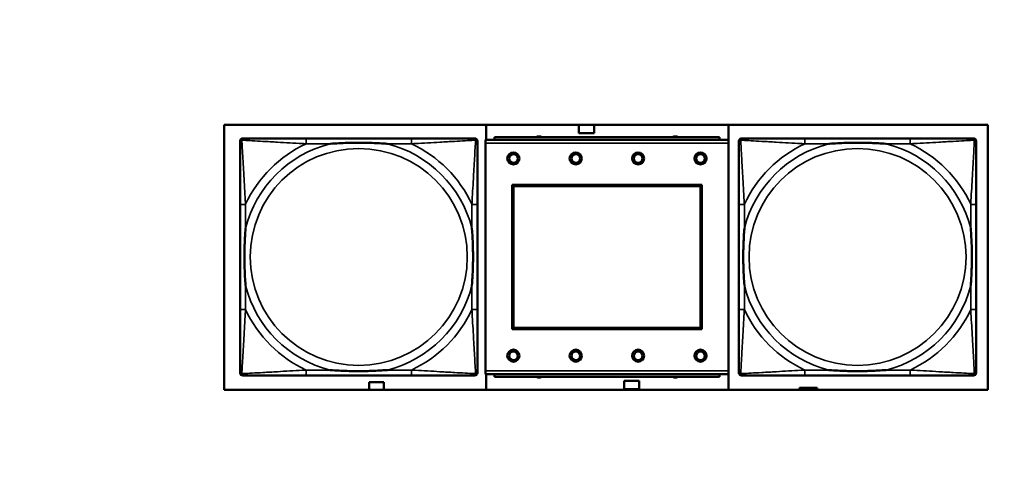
# Model space of a CAD drawing. Header units: inches. Extents: x 0.2 to 58.8, y 1.7 to 68.8.
# Tile 279 of 283: x 49.6 to 52.4, y 57.1 to 58.4. Entities that reach past the tile are written whole.
import ezdxf

# ---------------------------------------------------------------- set-up
doc = ezdxf.new("R2010")
doc.units = ezdxf.units.IN
doc.header["$MEASUREMENT"] = 0
for name, color, linetype, lineweight in [('Dimension (ANSI)', 7, 'Continuous', 25), ('Visible (ANSI)', 7, 'Continuous', 50), ('Visible Narrow (ANSI)', 7, 'Continuous', 35)]:
    doc.layers.add(name, color=color, linetype=linetype, lineweight=lineweight)
doc.styles.add('Note Text (ANSI)', font='tahoma.ttf')
doc.dimstyles.new('Default (ANSI)', dxfattribs={"dimtxt": 0.5, "dimasz": 0.098425, "dimexe": 0.125, "dimexo": 0.0625, "dimgap": 0.031496, "dimtad": 0, "dimtih": 1, "dimtoh": 1, "dimrnd": 1e-08, "dimzin": 4, "dimdsep": 46, "dimtxsty": 'Note Text (ANSI)', "dimcen": 0.09, "dimdle": 0.393701, "dimclrd": 256, "dimclre": 256, "dimclrt": 256, "dimadec": 0, "dimazin": 1, "dimtfac": 1, "dimtofl": 0, "dimtmove": 0, "dimatfit": 3, "dimfxl": 1, "dimtolj": 1, "dimtzin": 4, "dimlwd": -1, "dimlwe": -1, "dimarcsym": 0})

# ---------------------------------------------------------------- blocks, each defined once
blk = doc.blocks.new('*D10')
at = {"layer": 'Defpoints', "color": 0}
for p in [(53.6854, 65.0122), (49.0566, 40.8796), (56.9137, 40.8796)]:
    blk.add_point(p, dxfattribs=at)
at = {"layer": 'Dimension (ANSI)'}
for p, q in [((53.7479, 65.0122), (57.0387, 65.0122)), ((56.9137, 64.9138), (56.9137, 55.1839)), ((56.9137, 40.978), (56.9137, 54.4668)), ((49.1191, 40.8796), (57.0387, 40.8796))]:
    blk.add_line(p, q, dxfattribs=at)
for points in [[(56.8973, 64.9138), (56.9301, 64.9138), (56.9137, 65.0122)], [(56.8973, 40.978), (56.9301, 40.978), (56.9137, 40.8796)]]:
    blk.add_solid(points, dxfattribs=at)
at = {"layer": 'Dimension (ANSI)', "insert": (54.8793, 55.1524), "char_height": 0.5, "attachment_point": 1, "style": 'Note Text (ANSI)'}
blk.add_mtext('\\A1;24.13 [613.0]', dxfattribs=at)

msp = doc.modelspace()

# ---------------------------------------------------------------- linework, layer by layer
at = {"layer": 'Visible (ANSI)'}
for p, q in [((50.1552, 57.3777), (50.1552, 58.1427)), ((50.1552, 58.1427), (52.3602, 58.1427)), ((50.9115, 58.0997), (50.9115, 58.1427)), ((51.1795, 58.1192), (51.1795, 58.1427)), ((51.2235, 58.1427), (51.2235, 58.1192)), ((51.6115, 58.1427), (51.6115, 57.3777)), ((52.3602, 58.1427), (52.3602, 57.3777)), ((50.209, 58.104), (50.213, 58.104)), ((50.6957, 58.104), (50.3917, 58.104)), ((50.8744, 58.104), (50.8783, 58.104)), ((51.6111, 58.0997), (50.9101, 58.0997)), ((50.9101, 58.0897), (50.9101, 58.0997)), ((51.5856, 58.1077), (50.9356, 58.1077)), ((50.9356, 58.0997), (50.9356, 58.1077)), ((51.2235, 58.1192), (51.1795, 58.1192)), ((51.5856, 58.1077), (51.5856, 58.0997)), ((51.6111, 58.0997), (51.6111, 58.0897)), ((51.649, 58.104), (51.653, 58.104)), ((52.1357, 58.104), (51.8317, 58.104)), ((52.3144, 58.104), (52.3183, 58.104)), ((50.2012, 57.4268), (50.2012, 58.0961)), ((50.8862, 58.0961), (50.8862, 58.0922)), ((50.9101, 58.0897), (50.9101, 57.4327)), ((51.6111, 57.4327), (51.6111, 58.0897)), ((51.6412, 57.4268), (51.6412, 58.0961)), ((52.3262, 58.0961), (52.3262, 58.0922)), ((50.9871, 57.5527), (50.9871, 57.9697)), ((50.9871, 57.9697), (51.5341, 57.9697)), ((50.9907, 57.9661), (51.5305, 57.9661)), ((50.9907, 57.5563), (50.9907, 57.9661)), ((51.5305, 57.9661), (51.5305, 57.5563)), ((51.5341, 57.9697), (51.5341, 57.5527)), ((50.2012, 57.9134), (50.2012, 57.6095)), ((50.8862, 57.6095), (50.8862, 57.9134)), ((51.6412, 57.9134), (51.6412, 57.6095)), ((52.3262, 57.6095), (52.3262, 57.9134)), ((51.5341, 57.5527), (50.9871, 57.5527)), ((51.5305, 57.5563), (50.9907, 57.5563)), ((50.8783, 57.419), (50.209, 57.419)), ((50.3917, 57.419), (50.6957, 57.419)), ((50.8862, 57.4308), (50.8862, 57.4268)), ((50.9101, 57.4227), (50.9101, 57.4327)), ((50.9101, 57.4227), (51.6111, 57.4227)), ((50.9115, 57.3777), (50.9115, 57.4227)), ((50.9356, 57.4227), (50.9356, 57.4147)), ((51.5856, 57.4147), (50.9356, 57.4147)), ((51.5856, 57.4147), (51.5856, 57.4227)), ((51.6111, 57.4327), (51.6111, 57.4227)), ((52.3183, 57.419), (51.649, 57.419)), ((51.8317, 57.419), (52.1357, 57.419)), ((52.3262, 57.4308), (52.3262, 57.4268)), ((50.5735, 57.3777), (50.5735, 57.3992)), ((50.5735, 57.3992), (50.6165, 57.3992)), ((50.6165, 57.3992), (50.6165, 57.3777)), ((51.3095, 57.4032), (51.3535, 57.4032)), ((51.3095, 57.3792), (51.3095, 57.4032)), ((51.3535, 57.4032), (51.3535, 57.3792)), ((52.3602, 57.3777), (50.1552, 57.3777)), ((51.3535, 57.3792), (51.3095, 57.3792)), ((51.8223, 57.3837), (51.8165, 57.3837)), ((51.8165, 57.3837), (51.8165, 57.3777)), ((51.8223, 57.3837), (51.8536, 57.3837)), ((51.8223, 57.3777), (51.8223, 57.3837)), ((51.8536, 57.3777), (51.8536, 57.3837)), ((51.8536, 57.3837), (51.8577, 57.3837)), ((51.8577, 57.3837), (51.8577, 57.3777)), ((51.8577, 57.3837), (51.8616, 57.3837)), ((51.8675, 57.3837), (51.8616, 57.3837)), ((51.8616, 57.3837), (51.8616, 57.3777)), ((51.8675, 57.3777), (51.8675, 57.3837))]:
    msp.add_line(p, q, dxfattribs=at)
for centre, radius in [((50.9901, 58.0461), 0.0175), ((50.9901, 58.0461), 0.0125), ((51.1701, 58.0461), 0.0175), ((51.1701, 58.0461), 0.0125), ((51.3501, 58.0461), 0.0175), ((51.3501, 58.0461), 0.0125), ((51.5301, 58.0461), 0.0175), ((51.5301, 58.0461), 0.0125), ((50.9901, 57.4761), 0.0175), ((50.9901, 57.4761), 0.0125), ((51.1701, 57.4761), 0.0175), ((51.1701, 57.4761), 0.0125), ((51.3501, 57.4761), 0.0175), ((51.3501, 57.4761), 0.0125), ((51.5301, 57.4761), 0.0175), ((51.5301, 57.4761), 0.0125)]:
    msp.add_circle(centre, radius, dxfattribs=at)
for centre, radius, start, end in [((50.213, 58.0922), 0.0118, 90, 180), ((50.209, 58.0961), 0.00787, 90, 180), ((50.8744, 58.0922), 0.0118, 0, 90), ((50.8783, 58.0961), 0.00787, 0, 90), ((51.064, 58.0921), 0.0175, 63.5005, 116.4995), ((51.4577, 58.0921), 0.0175, 63.5005, 116.4995), ((51.653, 58.0922), 0.0118, 90, 180), ((51.649, 58.0961), 0.00787, 90, 180), ((52.3144, 58.0922), 0.0118, 0, 90), ((52.3183, 58.0961), 0.00787, 0, 90), ((50.213, 57.4308), 0.0118, 180, 270), ((50.209, 57.4268), 0.00787, 180, 270), ((50.8744, 57.4308), 0.0118, 270, 360), ((50.8783, 57.4268), 0.00787, 270, 0), ((51.064, 57.4306), 0.0175, 245.4758, 294.5242), ((51.4577, 57.4306), 0.0175, 245.4758, 294.5242), ((51.653, 57.4308), 0.0118, 180, 270), ((51.649, 57.4268), 0.00787, 180, 270), ((52.3144, 57.4308), 0.0118, 270, 360), ((52.3183, 57.4268), 0.00787, 270, 0)]:
    msp.add_arc(centre, radius, start, end, dxfattribs=at)
for points, knots in [([(50.3917, 58.104), (50.3882, 58.104), (50.3846, 58.104), (50.381, 58.104), (50.3478, 58.104), (50.3141, 58.104), (50.2832, 58.104), (50.2563, 58.104), (50.2307, 58.104), (50.2173, 58.104), (50.2157, 58.104), (50.2142, 58.104), (50.213, 58.104)], [0, 0, 0, 0, 0.0272471, 0.0272471, 0.0272471, 0.2790553, 0.2790553, 0.2790553, 0.4988354, 0.4988354, 0.4988354, 0.5252205, 0.5252205, 0.5252205, 0.5252205]), ([(50.8744, 58.104), (50.8595, 58.104), (50.8179, 58.104), (50.7773, 58.104), (50.7507, 58.104), (50.7229, 58.104), (50.6957, 58.104)], [-0.5252205, -0.5252205, -0.5252205, -0.5252205, -0.20743, -0.20743, -0.20743, 0, 0, 0, 0]), ([(51.8317, 58.104), (51.8282, 58.104), (51.8246, 58.104), (51.821, 58.104), (51.7878, 58.104), (51.7541, 58.104), (51.7232, 58.104), (51.6963, 58.104), (51.6707, 58.104), (51.6573, 58.104), (51.6557, 58.104), (51.6542, 58.104), (51.653, 58.104)], [0, 0, 0, 0, 0.0272471, 0.0272471, 0.0272471, 0.2790553, 0.2790553, 0.2790553, 0.4988354, 0.4988354, 0.4988354, 0.5252205, 0.5252205, 0.5252205, 0.5252205]), ([(52.3144, 58.104), (52.2995, 58.104), (52.2579, 58.104), (52.2173, 58.104), (52.1907, 58.104), (52.1629, 58.104), (52.1357, 58.104)], [-0.5252205, -0.5252205, -0.5252205, -0.5252205, -0.20743, -0.20743, -0.20743, 0, 0, 0, 0]), ([(50.2012, 58.0922), (50.2012, 58.0773), (50.2012, 58.0357), (50.2012, 57.9951), (50.2012, 57.9685), (50.2012, 57.9407), (50.2012, 57.9134)], [-0.5252205, -0.5252205, -0.5252205, -0.5252205, -0.20743, -0.20743, -0.20743, 0, 0, 0, 0]), ([(50.4609, 58.0882), (50.4614, 58.0883), (50.4618, 58.0883), (50.4783, 58.0896), (50.4944, 58.0904), (50.5173, 58.0911), (50.524, 58.0913), (50.5332, 58.0914), (50.5357, 58.0914), (50.5398, 58.0914), (50.5414, 58.0914), (50.5445, 58.0914), (50.546, 58.0914), (50.5496, 58.0914), (50.5516, 58.0914), (50.5578, 58.0913), (50.562, 58.0913), (50.5717, 58.0911), (50.5773, 58.0909), (50.597, 58.0902), (50.6111, 58.0894), (50.6256, 58.0883), (50.626, 58.0883), (50.6264, 58.0882)], [-0.416114, -0.416114, -0.416114, -0.416114, -0.4127691, -0.4127691, -0.2896446, -0.2896446, -0.2388934, -0.2388934, -0.2201881, -0.2201881, -0.2080204, -0.2080204, -0.196499, -0.196499, -0.1809939, -0.1809939, -0.149741, -0.149741, -0.1073162, -0.1073162, 0, 0, 0.0033356, 0.0033356, 0.0033356, 0.0033356]), ([(50.8862, 57.9134), (50.8862, 57.917), (50.8862, 57.9206), (50.8862, 57.9242), (50.8862, 57.9574), (50.8862, 57.9911), (50.8862, 58.022), (50.8862, 58.0489), (50.8862, 58.0745), (50.8862, 58.0879), (50.8862, 58.0895), (50.8862, 58.0909), (50.8862, 58.0922)], [0, 0, 0, 0, 0.0272471, 0.0272471, 0.0272471, 0.2790553, 0.2790553, 0.2790553, 0.4988354, 0.4988354, 0.4988354, 0.5252205, 0.5252205, 0.5252205, 0.5252205]), ([(51.6412, 58.0922), (51.6412, 58.0773), (51.6412, 58.0357), (51.6412, 57.9951), (51.6412, 57.9685), (51.6412, 57.9407), (51.6412, 57.9134)], [-0.5252205, -0.5252205, -0.5252205, -0.5252205, -0.20743, -0.20743, -0.20743, 0, 0, 0, 0]), ([(51.9009, 58.0882), (51.9014, 58.0883), (51.9018, 58.0883), (51.9183, 58.0896), (51.9344, 58.0904), (51.9573, 58.0911), (51.964, 58.0913), (51.9732, 58.0914), (51.9757, 58.0914), (51.9798, 58.0914), (51.9814, 58.0914), (51.9845, 58.0914), (51.986, 58.0914), (51.9896, 58.0914), (51.9916, 58.0914), (51.9978, 58.0913), (52.002, 58.0913), (52.0117, 58.0911), (52.0173, 58.0909), (52.037, 58.0902), (52.0511, 58.0894), (52.0656, 58.0883), (52.066, 58.0883), (52.0664, 58.0882)], [-0.416114, -0.416114, -0.416114, -0.416114, -0.4127691, -0.4127691, -0.2896446, -0.2896446, -0.2388934, -0.2388934, -0.2201881, -0.2201881, -0.2080204, -0.2080204, -0.196499, -0.196499, -0.1809939, -0.1809939, -0.149741, -0.149741, -0.1073162, -0.1073162, 0, 0, 0.0033356, 0.0033356, 0.0033356, 0.0033356]), ([(52.3262, 57.9134), (52.3262, 57.917), (52.3262, 57.9206), (52.3262, 57.9242), (52.3262, 57.9574), (52.3262, 57.9911), (52.3262, 58.022), (52.3262, 58.0489), (52.3262, 58.0745), (52.3262, 58.0879), (52.3262, 58.0895), (52.3262, 58.0909), (52.3262, 58.0922)], [0, 0, 0, 0, 0.0272471, 0.0272471, 0.0272471, 0.2790553, 0.2790553, 0.2790553, 0.4988354, 0.4988354, 0.4988354, 0.5252205, 0.5252205, 0.5252205, 0.5252205]), ([(50.2169, 57.6787), (50.2169, 57.6792), (50.2169, 57.6796), (50.2156, 57.6961), (50.2148, 57.7122), (50.2141, 57.7351), (50.2139, 57.7418), (50.2138, 57.751), (50.2138, 57.7535), (50.2138, 57.7576), (50.2138, 57.7592), (50.2138, 57.7623), (50.2138, 57.7638), (50.2138, 57.7674), (50.2138, 57.7694), (50.2138, 57.7756), (50.2139, 57.7797), (50.2141, 57.7895), (50.2143, 57.7951), (50.215, 57.8148), (50.2158, 57.8289), (50.2169, 57.8434), (50.2169, 57.8438), (50.2169, 57.8442)], [-0.416114, -0.416114, -0.416114, -0.416114, -0.4127691, -0.4127691, -0.2896446, -0.2896446, -0.2388934, -0.2388934, -0.2201881, -0.2201881, -0.2080204, -0.2080204, -0.196499, -0.196499, -0.1809939, -0.1809939, -0.149741, -0.149741, -0.1073162, -0.1073162, 0, 0, 0.0033356, 0.0033356, 0.0033356, 0.0033356]), ([(50.8705, 57.8442), (50.8705, 57.8438), (50.8705, 57.8434), (50.8718, 57.8269), (50.8726, 57.8108), (50.8733, 57.7878), (50.8735, 57.7811), (50.8736, 57.772), (50.8736, 57.7695), (50.8736, 57.7654), (50.8736, 57.7638), (50.8736, 57.7607), (50.8736, 57.7591), (50.8736, 57.7556), (50.8736, 57.7535), (50.8736, 57.7474), (50.8735, 57.7432), (50.8733, 57.7335), (50.8731, 57.7279), (50.8724, 57.7081), (50.8716, 57.6941), (50.8705, 57.6796), (50.8705, 57.6792), (50.8705, 57.6787)], [-0.416114, -0.416114, -0.416114, -0.416114, -0.4127691, -0.4127691, -0.2896446, -0.2896446, -0.2388934, -0.2388934, -0.2201881, -0.2201881, -0.2080204, -0.2080204, -0.196499, -0.196499, -0.1809939, -0.1809939, -0.149741, -0.149741, -0.1073162, -0.1073162, 0, 0, 0.0033356, 0.0033356, 0.0033356, 0.0033356]), ([(51.6569, 57.6787), (51.6569, 57.6792), (51.6569, 57.6796), (51.6556, 57.6961), (51.6548, 57.7122), (51.6541, 57.7351), (51.6539, 57.7418), (51.6538, 57.751), (51.6538, 57.7535), (51.6538, 57.7576), (51.6538, 57.7592), (51.6538, 57.7623), (51.6538, 57.7638), (51.6538, 57.7674), (51.6538, 57.7694), (51.6538, 57.7756), (51.6539, 57.7797), (51.6541, 57.7895), (51.6543, 57.7951), (51.655, 57.8148), (51.6558, 57.8289), (51.6569, 57.8434), (51.6569, 57.8438), (51.6569, 57.8442)], [-0.416114, -0.416114, -0.416114, -0.416114, -0.4127691, -0.4127691, -0.2896446, -0.2896446, -0.2388934, -0.2388934, -0.2201881, -0.2201881, -0.2080204, -0.2080204, -0.196499, -0.196499, -0.1809939, -0.1809939, -0.149741, -0.149741, -0.1073162, -0.1073162, 0, 0, 0.0033356, 0.0033356, 0.0033356, 0.0033356]), ([(52.3105, 57.8442), (52.3105, 57.8438), (52.3105, 57.8434), (52.3118, 57.8269), (52.3126, 57.8108), (52.3133, 57.7878), (52.3135, 57.7811), (52.3136, 57.772), (52.3136, 57.7695), (52.3136, 57.7654), (52.3136, 57.7638), (52.3136, 57.7607), (52.3136, 57.7591), (52.3136, 57.7556), (52.3136, 57.7535), (52.3136, 57.7474), (52.3135, 57.7432), (52.3133, 57.7335), (52.3131, 57.7279), (52.3124, 57.7081), (52.3116, 57.6941), (52.3105, 57.6796), (52.3105, 57.6792), (52.3105, 57.6787)], [-0.416114, -0.416114, -0.416114, -0.416114, -0.4127691, -0.4127691, -0.2896446, -0.2896446, -0.2388934, -0.2388934, -0.2201881, -0.2201881, -0.2080204, -0.2080204, -0.196499, -0.196499, -0.1809939, -0.1809939, -0.149741, -0.149741, -0.1073162, -0.1073162, 0, 0, 0.0033356, 0.0033356, 0.0033356, 0.0033356]), ([(50.2012, 57.6095), (50.2012, 57.5823), (50.2012, 57.5544), (50.2012, 57.5279), (50.2012, 57.4873), (50.2012, 57.4457), (50.2012, 57.4308)], [3.9382945, 3.9382945, 3.9382945, 3.9382945, 4.1457245, 4.1457245, 4.1457245, 4.463515, 4.463515, 4.463515, 4.463515]), ([(50.8862, 57.4308), (50.8862, 57.4457), (50.8862, 57.4873), (50.8862, 57.5279), (50.8862, 57.5544), (50.8862, 57.5823), (50.8862, 57.6095)], [-0.5252205, -0.5252205, -0.5252205, -0.5252205, -0.20743, -0.20743, -0.20743, 0, 0, 0, 0]), ([(51.6412, 57.6095), (51.6412, 57.5823), (51.6412, 57.5544), (51.6412, 57.5279), (51.6412, 57.4873), (51.6412, 57.4457), (51.6412, 57.4308)], [3.9382945, 3.9382945, 3.9382945, 3.9382945, 4.1457245, 4.1457245, 4.1457245, 4.463515, 4.463515, 4.463515, 4.463515]), ([(52.3262, 57.4308), (52.3262, 57.4457), (52.3262, 57.4873), (52.3262, 57.5279), (52.3262, 57.5544), (52.3262, 57.5823), (52.3262, 57.6095)], [-0.5252205, -0.5252205, -0.5252205, -0.5252205, -0.20743, -0.20743, -0.20743, 0, 0, 0, 0]), ([(50.213, 57.419), (50.2279, 57.419), (50.2695, 57.419), (50.3101, 57.419), (50.3367, 57.419), (50.3645, 57.419), (50.3917, 57.419)], [-0.5252205, -0.5252205, -0.5252205, -0.5252205, -0.20743, -0.20743, -0.20743, 0, 0, 0, 0]), ([(50.6264, 57.4347), (50.626, 57.4347), (50.6256, 57.4346), (50.6111, 57.4336), (50.597, 57.4328), (50.5773, 57.432), (50.5717, 57.4319), (50.562, 57.4317), (50.5578, 57.4316), (50.5516, 57.4316), (50.5496, 57.4315), (50.546, 57.4315), (50.5445, 57.4315), (50.5414, 57.4315), (50.5398, 57.4315), (50.5357, 57.4316), (50.5332, 57.4316), (50.524, 57.4317), (50.5173, 57.4318), (50.4944, 57.4325), (50.4783, 57.4334), (50.4618, 57.4346), (50.4614, 57.4347), (50.4609, 57.4347)], [-0.4149464, -0.4149464, -0.4149464, -0.4149464, -0.41162, -0.41162, -0.3046026, -0.3046026, -0.2622958, -0.2622958, -0.23113, -0.23113, -0.215668, -0.215668, -0.2041787, -0.2041787, -0.1920448, -0.1920448, -0.1733916, -0.1733916, -0.1227817, -0.1227817, 0, 0, 0.0033356, 0.0033356, 0.0033356, 0.0033356]), ([(50.6957, 57.419), (50.7229, 57.419), (50.7507, 57.419), (50.7773, 57.419), (50.8179, 57.419), (50.8595, 57.419), (50.8744, 57.419)], [3.9382945, 3.9382945, 3.9382945, 3.9382945, 4.1457245, 4.1457245, 4.1457245, 4.463515, 4.463515, 4.463515, 4.463515]), ([(51.653, 57.419), (51.6679, 57.419), (51.7095, 57.419), (51.7501, 57.419), (51.7767, 57.419), (51.8045, 57.419), (51.8317, 57.419)], [-0.5252205, -0.5252205, -0.5252205, -0.5252205, -0.20743, -0.20743, -0.20743, 0, 0, 0, 0]), ([(52.0664, 57.4347), (52.066, 57.4347), (52.0656, 57.4346), (52.0511, 57.4336), (52.037, 57.4328), (52.0173, 57.432), (52.0117, 57.4319), (52.002, 57.4317), (51.9978, 57.4316), (51.9916, 57.4316), (51.9896, 57.4315), (51.986, 57.4315), (51.9845, 57.4315), (51.9814, 57.4315), (51.9798, 57.4315), (51.9757, 57.4316), (51.9732, 57.4316), (51.964, 57.4317), (51.9573, 57.4318), (51.9344, 57.4325), (51.9183, 57.4334), (51.9018, 57.4346), (51.9014, 57.4347), (51.9009, 57.4347)], [-0.4149464, -0.4149464, -0.4149464, -0.4149464, -0.41162, -0.41162, -0.3046026, -0.3046026, -0.2622958, -0.2622958, -0.23113, -0.23113, -0.215668, -0.215668, -0.2041787, -0.2041787, -0.1920448, -0.1920448, -0.1733916, -0.1733916, -0.1227817, -0.1227817, 0, 0, 0.0033356, 0.0033356, 0.0033356, 0.0033356]), ([(52.1357, 57.419), (52.1629, 57.419), (52.1907, 57.419), (52.2173, 57.419), (52.2579, 57.419), (52.2995, 57.419), (52.3144, 57.419)], [3.9382945, 3.9382945, 3.9382945, 3.9382945, 4.1457245, 4.1457245, 4.1457245, 4.463515, 4.463515, 4.463515, 4.463515])]:
    msp.add_open_spline(points, degree=3, knots=knots, dxfattribs=at)
at = {"layer": 'Visible Narrow (ANSI)'}
for p, q in [((50.3917, 58.104), (50.3917, 58.0882)), ((50.6957, 58.104), (50.6957, 58.0882)), ((51.8317, 58.104), (51.8317, 58.0882)), ((52.1357, 58.104), (52.1357, 58.0882)), ((50.3917, 58.0882), (50.4609, 58.0882)), ((50.6264, 58.0882), (50.6957, 58.0882)), ((50.9101, 58.0897), (51.6111, 58.0897)), ((51.8317, 58.0882), (51.9009, 58.0882)), ((52.0664, 58.0882), (52.1357, 58.0882)), ((50.2169, 57.9134), (50.2012, 57.9134)), ((50.2169, 57.8442), (50.2169, 57.9134)), ((50.8862, 57.9134), (50.8705, 57.9134)), ((50.8705, 57.9134), (50.8705, 57.8442)), ((51.6569, 57.9134), (51.6412, 57.9134)), ((51.6569, 57.8442), (51.6569, 57.9134)), ((52.3262, 57.9134), (52.3105, 57.9134)), ((52.3105, 57.9134), (52.3105, 57.8442)), ((50.2169, 57.6095), (50.2169, 57.6787)), ((50.8705, 57.6787), (50.8705, 57.6095)), ((51.6569, 57.6095), (51.6569, 57.6787)), ((52.3105, 57.6787), (52.3105, 57.6095)), ((50.2169, 57.6095), (50.2012, 57.6095)), ((50.8862, 57.6095), (50.8705, 57.6095)), ((51.6569, 57.6095), (51.6412, 57.6095)), ((52.3262, 57.6095), (52.3105, 57.6095)), ((50.3917, 57.4347), (50.3917, 57.419)), ((50.4609, 57.4347), (50.3917, 57.4347)), ((50.6957, 57.4347), (50.6264, 57.4347)), ((50.6957, 57.4347), (50.6957, 57.419)), ((51.6111, 57.4327), (50.9101, 57.4327)), ((51.8317, 57.4347), (51.8317, 57.419)), ((51.9009, 57.4347), (51.8317, 57.4347)), ((52.1357, 57.4347), (52.0664, 57.4347)), ((52.1357, 57.4347), (52.1357, 57.419))]:
    msp.add_line(p, q, dxfattribs=at)
for centre in [(50.5437, 57.7615), (51.9837, 57.7615)]:
    msp.add_circle(centre, 0.3133, dxfattribs=at)
for centre, radius, start, end in [((50.5437, 57.7615), 0.3371, 104.2103, 165.7897), ((50.5437, 57.7615), 0.3604, 114.9407, 155.0593), ((50.5437, 57.7615), 0.3371, 14.2103, 75.7897), ((50.5437, 57.7615), 0.3604, 24.9407, 65.0593), ((51.9837, 57.7615), 0.3371, 104.2103, 165.7897), ((51.9837, 57.7615), 0.3604, 114.9407, 155.0593), ((51.9837, 57.7615), 0.3371, 14.2103, 75.7897), ((51.9837, 57.7615), 0.3604, 24.9407, 65.0593), ((50.5437, 57.7615), 0.3371, 194.2103, 255.7897), ((50.5437, 57.7615), 0.3371, 284.2103, 345.7897), ((51.9837, 57.7615), 0.3371, 194.2103, 255.7897), ((51.9837, 57.7615), 0.3371, 284.2103, 345.7897), ((50.5437, 57.7615), 0.3604, 204.9407, 245.0593), ((50.5437, 57.7615), 0.3604, 294.9407, 335.0593), ((51.9837, 57.7615), 0.3604, 204.9407, 245.0593), ((51.9837, 57.7615), 0.3604, 294.9407, 335.0593)]:
    msp.add_arc(centre, radius, start, end, dxfattribs=at)
for points, knots in [([(50.2012, 58.0922), (50.2012, 58.0928), (50.2013, 58.0934), (50.2015, 58.0943), (50.2017, 58.0948), (50.202, 58.0954), (50.2021, 58.0957), (50.2024, 58.096), (50.2025, 58.0962), (50.2028, 58.0966), (50.2031, 58.0968), (50.2038, 58.0975), (50.2043, 58.0978), (50.2053, 58.0983), (50.2059, 58.0985), (50.2065, 58.0987)], [-0.02627331, -0.02627331, -0.02627331, -0.02627331, -0.02158775, -0.02158775, -0.01736415, -0.01736415, -0.0147244, -0.0147244, -0.01307456, -0.01307456, -0.00977487, -0.00977487, -0.00449537, -0.00449537, 0.00012419, 0.00012419, 0.00012419, 0.00012419]), ([(50.2065, 58.0987), (50.2066, 58.0993), (50.2069, 58.0998), (50.2074, 58.1009), (50.2077, 58.1014), (50.2083, 58.1021), (50.2086, 58.1023), (50.209, 58.1027), (50.2091, 58.1028), (50.2095, 58.103), (50.2097, 58.1032), (50.2104, 58.1035), (50.2108, 58.1037), (50.2118, 58.1039), (50.2124, 58.104), (50.213, 58.104)], [-0.00012419, -0.00012419, -0.00012419, -0.00012419, 0.00449537, 0.00449537, 0.00977487, 0.00977487, 0.01307456, 0.01307456, 0.0147244, 0.0147244, 0.01736415, 0.01736415, 0.02158775, 0.02158775, 0.02627331, 0.02627331, 0.02627331, 0.02627331]), ([(50.2169, 57.9134), (50.2167, 57.9172), (50.2165, 57.921), (50.215, 57.9483), (50.2136, 57.9725), (50.2114, 58.0103), (50.2105, 58.0244), (50.2085, 58.0596), (50.2075, 58.0797), (50.2066, 58.0952), (50.2066, 58.097), (50.2065, 58.0987)], [0, 0, 0, 0, 0.0278591, 0.0278591, 0.201273, 0.201273, 0.3066357, 0.3066357, 0.475216, 0.475216, 0.5007189, 0.5007189, 0.5007189, 0.5007189]), ([(50.2065, 58.0987), (50.2082, 58.0986), (50.21, 58.0985), (50.2254, 58.0977), (50.2455, 58.0966), (50.2808, 58.0946), (50.2948, 58.0938), (50.3327, 58.0916), (50.3569, 58.0902), (50.3842, 58.0887), (50.388, 58.0885), (50.3917, 58.0882)], [-0.5007189, -0.5007189, -0.5007189, -0.5007189, -0.475216, -0.475216, -0.3066357, -0.3066357, -0.201273, -0.201273, -0.0278591, -0.0278591, 0, 0, 0, 0]), ([(50.6957, 58.0882), (50.6994, 58.0885), (50.7032, 58.0887), (50.7305, 58.0902), (50.7547, 58.0916), (50.7926, 58.0938), (50.8066, 58.0946), (50.8418, 58.0966), (50.862, 58.0977), (50.8774, 58.0985), (50.8792, 58.0986), (50.8809, 58.0987)], [0, 0, 0, 0, 0.0278591, 0.0278591, 0.201273, 0.201273, 0.3066357, 0.3066357, 0.475216, 0.475216, 0.5007189, 0.5007189, 0.5007189, 0.5007189]), ([(50.8809, 58.0987), (50.8808, 58.097), (50.8807, 58.0952), (50.8799, 58.0797), (50.8788, 58.0596), (50.8769, 58.0244), (50.876, 58.0103), (50.8738, 57.9725), (50.8724, 57.9483), (50.8709, 57.921), (50.8707, 57.9172), (50.8705, 57.9134)], [-0.5007189, -0.5007189, -0.5007189, -0.5007189, -0.475216, -0.475216, -0.3066357, -0.3066357, -0.201273, -0.201273, -0.0278591, -0.0278591, 0, 0, 0, 0]), ([(50.8744, 58.104), (50.875, 58.104), (50.8756, 58.1039), (50.8766, 58.1037), (50.877, 58.1035), (50.8776, 58.1032), (50.8779, 58.103), (50.8783, 58.1028), (50.8784, 58.1027), (50.8788, 58.1023), (50.8791, 58.1021), (50.8797, 58.1014), (50.88, 58.1009), (50.8805, 58.0998), (50.8808, 58.0993), (50.8809, 58.0987)], [-0.02627331, -0.02627331, -0.02627331, -0.02627331, -0.02158775, -0.02158775, -0.01736415, -0.01736415, -0.0147244, -0.0147244, -0.01307456, -0.01307456, -0.00977487, -0.00977487, -0.00449537, -0.00449537, 0.00012419, 0.00012419, 0.00012419, 0.00012419]), ([(50.8809, 58.0987), (50.8815, 58.0985), (50.8821, 58.0983), (50.8831, 58.0978), (50.8836, 58.0975), (50.8843, 58.0968), (50.8846, 58.0966), (50.8849, 58.0962), (50.885, 58.096), (50.8853, 58.0957), (50.8854, 58.0954), (50.8857, 58.0948), (50.8859, 58.0943), (50.8861, 58.0934), (50.8862, 58.0928), (50.8862, 58.0922)], [-0.00012419, -0.00012419, -0.00012419, -0.00012419, 0.00449537, 0.00449537, 0.00977487, 0.00977487, 0.01307456, 0.01307456, 0.0147244, 0.0147244, 0.01736415, 0.01736415, 0.02158775, 0.02158775, 0.02627331, 0.02627331, 0.02627331, 0.02627331]), ([(51.6412, 58.0922), (51.6412, 58.0928), (51.6413, 58.0934), (51.6415, 58.0943), (51.6417, 58.0948), (51.642, 58.0954), (51.6421, 58.0957), (51.6424, 58.096), (51.6425, 58.0962), (51.6428, 58.0966), (51.6431, 58.0968), (51.6438, 58.0975), (51.6443, 58.0978), (51.6453, 58.0983), (51.6459, 58.0985), (51.6465, 58.0987)], [-0.02627331, -0.02627331, -0.02627331, -0.02627331, -0.02158775, -0.02158775, -0.01736415, -0.01736415, -0.0147244, -0.0147244, -0.01307456, -0.01307456, -0.00977487, -0.00977487, -0.00449537, -0.00449537, 0.00012419, 0.00012419, 0.00012419, 0.00012419]), ([(51.6465, 58.0987), (51.6466, 58.0993), (51.6469, 58.0998), (51.6474, 58.1009), (51.6477, 58.1014), (51.6483, 58.1021), (51.6486, 58.1023), (51.649, 58.1027), (51.6491, 58.1028), (51.6495, 58.103), (51.6497, 58.1032), (51.6504, 58.1035), (51.6508, 58.1037), (51.6518, 58.1039), (51.6524, 58.104), (51.653, 58.104)], [-0.00012419, -0.00012419, -0.00012419, -0.00012419, 0.00449537, 0.00449537, 0.00977487, 0.00977487, 0.01307456, 0.01307456, 0.0147244, 0.0147244, 0.01736415, 0.01736415, 0.02158775, 0.02158775, 0.02627331, 0.02627331, 0.02627331, 0.02627331]), ([(51.6569, 57.9134), (51.6567, 57.9172), (51.6565, 57.921), (51.655, 57.9483), (51.6536, 57.9725), (51.6514, 58.0103), (51.6505, 58.0244), (51.6485, 58.0596), (51.6475, 58.0797), (51.6466, 58.0952), (51.6466, 58.097), (51.6465, 58.0987)], [0, 0, 0, 0, 0.0278591, 0.0278591, 0.201273, 0.201273, 0.3066357, 0.3066357, 0.475216, 0.475216, 0.5007189, 0.5007189, 0.5007189, 0.5007189]), ([(51.6465, 58.0987), (51.6482, 58.0986), (51.65, 58.0985), (51.6654, 58.0977), (51.6855, 58.0966), (51.7208, 58.0946), (51.7348, 58.0938), (51.7727, 58.0916), (51.7969, 58.0902), (51.8242, 58.0887), (51.828, 58.0885), (51.8317, 58.0882)], [-0.5007189, -0.5007189, -0.5007189, -0.5007189, -0.475216, -0.475216, -0.3066357, -0.3066357, -0.201273, -0.201273, -0.0278591, -0.0278591, 0, 0, 0, 0]), ([(52.1357, 58.0882), (52.1394, 58.0885), (52.1432, 58.0887), (52.1705, 58.0902), (52.1947, 58.0916), (52.2326, 58.0938), (52.2466, 58.0946), (52.2818, 58.0966), (52.302, 58.0977), (52.3174, 58.0985), (52.3192, 58.0986), (52.3209, 58.0987)], [0, 0, 0, 0, 0.0278591, 0.0278591, 0.201273, 0.201273, 0.3066357, 0.3066357, 0.475216, 0.475216, 0.5007189, 0.5007189, 0.5007189, 0.5007189]), ([(52.3209, 58.0987), (52.3208, 58.097), (52.3207, 58.0952), (52.3199, 58.0797), (52.3188, 58.0596), (52.3169, 58.0244), (52.316, 58.0103), (52.3138, 57.9725), (52.3124, 57.9483), (52.3109, 57.921), (52.3107, 57.9172), (52.3105, 57.9134)], [-0.5007189, -0.5007189, -0.5007189, -0.5007189, -0.475216, -0.475216, -0.3066357, -0.3066357, -0.201273, -0.201273, -0.0278591, -0.0278591, 0, 0, 0, 0]), ([(52.3144, 58.104), (52.315, 58.104), (52.3156, 58.1039), (52.3166, 58.1037), (52.317, 58.1035), (52.3176, 58.1032), (52.3179, 58.103), (52.3183, 58.1028), (52.3184, 58.1027), (52.3188, 58.1023), (52.3191, 58.1021), (52.3197, 58.1014), (52.32, 58.1009), (52.3205, 58.0998), (52.3208, 58.0993), (52.3209, 58.0987)], [-0.02627331, -0.02627331, -0.02627331, -0.02627331, -0.02158775, -0.02158775, -0.01736415, -0.01736415, -0.0147244, -0.0147244, -0.01307456, -0.01307456, -0.00977487, -0.00977487, -0.00449537, -0.00449537, 0.00012419, 0.00012419, 0.00012419, 0.00012419]), ([(52.3209, 58.0987), (52.3215, 58.0985), (52.3221, 58.0983), (52.3231, 58.0978), (52.3236, 58.0975), (52.3243, 58.0968), (52.3246, 58.0966), (52.3249, 58.0962), (52.325, 58.096), (52.3253, 58.0957), (52.3254, 58.0954), (52.3257, 58.0948), (52.3259, 58.0943), (52.3261, 58.0934), (52.3262, 58.0928), (52.3262, 58.0922)], [-0.00012419, -0.00012419, -0.00012419, -0.00012419, 0.00449537, 0.00449537, 0.00977487, 0.00977487, 0.01307456, 0.01307456, 0.0147244, 0.0147244, 0.01736415, 0.01736415, 0.02158775, 0.02158775, 0.02627331, 0.02627331, 0.02627331, 0.02627331]), ([(50.2065, 57.4242), (50.2066, 57.4259), (50.2066, 57.4278), (50.2075, 57.4432), (50.2085, 57.4633), (50.2105, 57.4986), (50.2114, 57.5126), (50.2136, 57.5505), (50.215, 57.5746), (50.2165, 57.602), (50.2167, 57.6058), (50.2169, 57.6095)], [-4.4390134, -4.4390134, -4.4390134, -4.4390134, -4.4135105, -4.4135105, -4.2449302, -4.2449302, -4.1395675, -4.1395675, -3.9661536, -3.9661536, -3.9382945, -3.9382945, -3.9382945, -3.9382945]), ([(50.8705, 57.6095), (50.8707, 57.6058), (50.8709, 57.602), (50.8724, 57.5746), (50.8738, 57.5505), (50.876, 57.5126), (50.8769, 57.4986), (50.8788, 57.4633), (50.8799, 57.4432), (50.8807, 57.4278), (50.8808, 57.4259), (50.8809, 57.4242)], [0, 0, 0, 0, 0.0278591, 0.0278591, 0.201273, 0.201273, 0.3066357, 0.3066357, 0.475216, 0.475216, 0.5007189, 0.5007189, 0.5007189, 0.5007189]), ([(51.6465, 57.4242), (51.6466, 57.4259), (51.6466, 57.4278), (51.6475, 57.4432), (51.6485, 57.4633), (51.6505, 57.4986), (51.6514, 57.5126), (51.6536, 57.5505), (51.655, 57.5746), (51.6565, 57.602), (51.6567, 57.6058), (51.6569, 57.6095)], [-4.4390134, -4.4390134, -4.4390134, -4.4390134, -4.4135105, -4.4135105, -4.2449302, -4.2449302, -4.1395675, -4.1395675, -3.9661536, -3.9661536, -3.9382945, -3.9382945, -3.9382945, -3.9382945]), ([(52.3105, 57.6095), (52.3107, 57.6058), (52.3109, 57.602), (52.3124, 57.5746), (52.3138, 57.5505), (52.316, 57.5126), (52.3169, 57.4986), (52.3188, 57.4633), (52.3199, 57.4432), (52.3207, 57.4278), (52.3208, 57.4259), (52.3209, 57.4242)], [0, 0, 0, 0, 0.0278591, 0.0278591, 0.201273, 0.201273, 0.3066357, 0.3066357, 0.475216, 0.475216, 0.5007189, 0.5007189, 0.5007189, 0.5007189]), ([(50.2065, 57.4242), (50.2059, 57.4244), (50.2053, 57.4246), (50.2043, 57.4252), (50.2038, 57.4255), (50.2031, 57.4261), (50.2028, 57.4264), (50.2025, 57.4268), (50.2024, 57.4269), (50.2021, 57.4273), (50.202, 57.4275), (50.2017, 57.4282), (50.2015, 57.4286), (50.2013, 57.4296), (50.2012, 57.4302), (50.2012, 57.4308)], [-0.00012419, -0.00012419, -0.00012419, -0.00012419, 0.00449537, 0.00449537, 0.00977487, 0.00977487, 0.01307456, 0.01307456, 0.0147244, 0.0147244, 0.01736415, 0.01736415, 0.02158775, 0.02158775, 0.02627331, 0.02627331, 0.02627331, 0.02627331]), ([(50.3917, 57.4347), (50.388, 57.4345), (50.3842, 57.4343), (50.3569, 57.4328), (50.3327, 57.4313), (50.2948, 57.4291), (50.2808, 57.4283), (50.2455, 57.4263), (50.2254, 57.4252), (50.21, 57.4244), (50.2082, 57.4243), (50.2065, 57.4242)], [0, 0, 0, 0, 0.0278591, 0.0278591, 0.201273, 0.201273, 0.3066357, 0.3066357, 0.475216, 0.475216, 0.5007189, 0.5007189, 0.5007189, 0.5007189]), ([(50.213, 57.419), (50.2124, 57.419), (50.2118, 57.419), (50.2108, 57.4193), (50.2104, 57.4194), (50.2097, 57.4198), (50.2095, 57.4199), (50.2091, 57.4202), (50.209, 57.4203), (50.2086, 57.4206), (50.2083, 57.4209), (50.2077, 57.4216), (50.2074, 57.4221), (50.2069, 57.4231), (50.2066, 57.4237), (50.2065, 57.4242)], [-0.02627331, -0.02627331, -0.02627331, -0.02627331, -0.02158775, -0.02158775, -0.01736415, -0.01736415, -0.0147244, -0.0147244, -0.01307456, -0.01307456, -0.00977487, -0.00977487, -0.00449537, -0.00449537, 0.00012419, 0.00012419, 0.00012419, 0.00012419]), ([(50.8809, 57.4242), (50.8792, 57.4243), (50.8774, 57.4244), (50.862, 57.4252), (50.8418, 57.4263), (50.8066, 57.4283), (50.7926, 57.4291), (50.7547, 57.4313), (50.7305, 57.4328), (50.7032, 57.4343), (50.6994, 57.4345), (50.6957, 57.4347)], [-4.4390134, -4.4390134, -4.4390134, -4.4390134, -4.4135105, -4.4135105, -4.2449302, -4.2449302, -4.1395675, -4.1395675, -3.9661536, -3.9661536, -3.9382945, -3.9382945, -3.9382945, -3.9382945]), ([(50.8809, 57.4242), (50.8808, 57.4237), (50.8805, 57.4231), (50.88, 57.4221), (50.8797, 57.4216), (50.8791, 57.4209), (50.8788, 57.4206), (50.8784, 57.4203), (50.8783, 57.4202), (50.8779, 57.4199), (50.8776, 57.4198), (50.877, 57.4194), (50.8766, 57.4193), (50.8756, 57.419), (50.875, 57.419), (50.8744, 57.419)], [-0.00012419, -0.00012419, -0.00012419, -0.00012419, 0.00449537, 0.00449537, 0.00977487, 0.00977487, 0.01307456, 0.01307456, 0.0147244, 0.0147244, 0.01736415, 0.01736415, 0.02158775, 0.02158775, 0.02627331, 0.02627331, 0.02627331, 0.02627331]), ([(50.8862, 57.4308), (50.8862, 57.4302), (50.8861, 57.4296), (50.8859, 57.4286), (50.8857, 57.4282), (50.8854, 57.4275), (50.8853, 57.4273), (50.885, 57.4269), (50.8849, 57.4268), (50.8846, 57.4264), (50.8843, 57.4261), (50.8836, 57.4255), (50.8831, 57.4252), (50.8821, 57.4246), (50.8815, 57.4244), (50.8809, 57.4242)], [-0.02627331, -0.02627331, -0.02627331, -0.02627331, -0.02158775, -0.02158775, -0.01736415, -0.01736415, -0.0147244, -0.0147244, -0.01307456, -0.01307456, -0.00977487, -0.00977487, -0.00449537, -0.00449537, 0.00012419, 0.00012419, 0.00012419, 0.00012419]), ([(51.6465, 57.4242), (51.6459, 57.4244), (51.6453, 57.4246), (51.6443, 57.4252), (51.6438, 57.4255), (51.6431, 57.4261), (51.6428, 57.4264), (51.6425, 57.4268), (51.6424, 57.4269), (51.6421, 57.4273), (51.642, 57.4275), (51.6417, 57.4282), (51.6415, 57.4286), (51.6413, 57.4296), (51.6412, 57.4302), (51.6412, 57.4308)], [-0.00012419, -0.00012419, -0.00012419, -0.00012419, 0.00449537, 0.00449537, 0.00977487, 0.00977487, 0.01307456, 0.01307456, 0.0147244, 0.0147244, 0.01736415, 0.01736415, 0.02158775, 0.02158775, 0.02627331, 0.02627331, 0.02627331, 0.02627331]), ([(51.8317, 57.4347), (51.828, 57.4345), (51.8242, 57.4343), (51.7969, 57.4328), (51.7727, 57.4313), (51.7348, 57.4291), (51.7208, 57.4283), (51.6855, 57.4263), (51.6654, 57.4252), (51.65, 57.4244), (51.6482, 57.4243), (51.6465, 57.4242)], [0, 0, 0, 0, 0.0278591, 0.0278591, 0.201273, 0.201273, 0.3066357, 0.3066357, 0.475216, 0.475216, 0.5007189, 0.5007189, 0.5007189, 0.5007189]), ([(51.653, 57.419), (51.6524, 57.419), (51.6518, 57.419), (51.6508, 57.4193), (51.6504, 57.4194), (51.6497, 57.4198), (51.6495, 57.4199), (51.6491, 57.4202), (51.649, 57.4203), (51.6486, 57.4206), (51.6483, 57.4209), (51.6477, 57.4216), (51.6474, 57.4221), (51.6469, 57.4231), (51.6466, 57.4237), (51.6465, 57.4242)], [-0.02627331, -0.02627331, -0.02627331, -0.02627331, -0.02158775, -0.02158775, -0.01736415, -0.01736415, -0.0147244, -0.0147244, -0.01307456, -0.01307456, -0.00977487, -0.00977487, -0.00449537, -0.00449537, 0.00012419, 0.00012419, 0.00012419, 0.00012419]), ([(52.3209, 57.4242), (52.3192, 57.4243), (52.3174, 57.4244), (52.302, 57.4252), (52.2818, 57.4263), (52.2466, 57.4283), (52.2326, 57.4291), (52.1947, 57.4313), (52.1705, 57.4328), (52.1432, 57.4343), (52.1394, 57.4345), (52.1357, 57.4347)], [-4.4390134, -4.4390134, -4.4390134, -4.4390134, -4.4135105, -4.4135105, -4.2449302, -4.2449302, -4.1395675, -4.1395675, -3.9661536, -3.9661536, -3.9382945, -3.9382945, -3.9382945, -3.9382945]), ([(52.3209, 57.4242), (52.3208, 57.4237), (52.3205, 57.4231), (52.32, 57.4221), (52.3197, 57.4216), (52.3191, 57.4209), (52.3188, 57.4206), (52.3184, 57.4203), (52.3183, 57.4202), (52.3179, 57.4199), (52.3176, 57.4198), (52.317, 57.4194), (52.3166, 57.4193), (52.3156, 57.419), (52.315, 57.419), (52.3144, 57.419)], [-0.00012419, -0.00012419, -0.00012419, -0.00012419, 0.00449537, 0.00449537, 0.00977487, 0.00977487, 0.01307456, 0.01307456, 0.0147244, 0.0147244, 0.01736415, 0.01736415, 0.02158775, 0.02158775, 0.02627331, 0.02627331, 0.02627331, 0.02627331]), ([(52.3262, 57.4308), (52.3262, 57.4302), (52.3261, 57.4296), (52.3259, 57.4286), (52.3257, 57.4282), (52.3254, 57.4275), (52.3253, 57.4273), (52.325, 57.4269), (52.3249, 57.4268), (52.3246, 57.4264), (52.3243, 57.4261), (52.3236, 57.4255), (52.3231, 57.4252), (52.3221, 57.4246), (52.3215, 57.4244), (52.3209, 57.4242)], [-0.02627331, -0.02627331, -0.02627331, -0.02627331, -0.02158775, -0.02158775, -0.01736415, -0.01736415, -0.0147244, -0.0147244, -0.01307456, -0.01307456, -0.00977487, -0.00977487, -0.00449537, -0.00449537, 0.00012419, 0.00012419, 0.00012419, 0.00012419])]:
    msp.add_open_spline(points, degree=3, knots=knots, dxfattribs=at)

# ---------------------------------------------------------------- dimensions: what is measured, and where the dimension line sits
at = {"layer": 'Dimension (ANSI)'}
dim = msp.add_linear_dim(base=(56.9137, 40.8796), p1=(53.6854, 65.0122), p2=(49.0566, 40.8796), angle=90, dimstyle='Default (ANSI)', override={"dimdec": 2, "dimtp": 0, "dimtm": 0, "dimtdec": 2, "dimatfit": 1}, dxfattribs=at)
dim.commit()
dim.dimension.update_dxf_attribs({"geometry": '*D10', "text_midpoint": (56.9137, 54.8253), "dimtype": 160})

doc.saveas('drawing.dxf')
